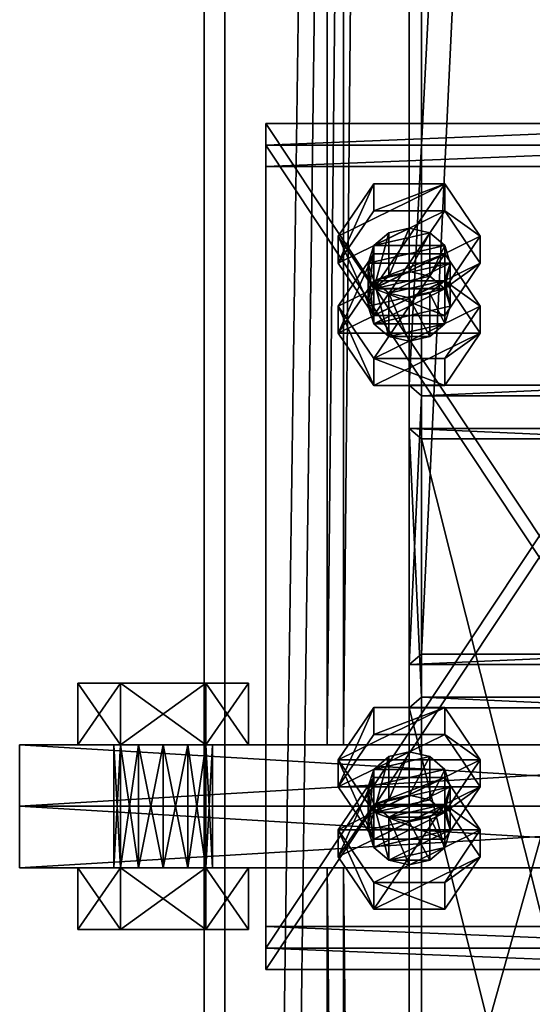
# Model space of a CAD drawing. Header units: millimetres. Extents: x -333 to 67333, y -930 to 39730.
# Tile 403 of 656: x 16575 to 16700, y 9352 to 9592. Entities that reach past the tile are written whole.
import ezdxf

# ---------------------------------------------------------------- set-up
doc = ezdxf.new("R2010")
doc.units = ezdxf.units.MM
for name, color, linetype in [('5', 7, 'Continuous'), ('6', 7, 'Continuous'), ('8', 7, 'Continuous'), ('95', 7, 'Continuous'), ('99', 7, 'Continuous')]:
    doc.layers.add(name, color=color, linetype=linetype)

msp = doc.modelspace()

# ---------------------------------------------------------------- meshes
at = {"layer": '5', "color": 131}
mesh = msp.add_polyface(dxfattribs=at)
corners = [(16746, 9415, 2984), (16654, 9415, 2984), (16654, 19384.97, 2984), (16746, 19384.97, 2984), (16654, 9415, 3076), (16654, 19384.97, 3076), (16746, 9415, 3076), (16746, 19384.97, 3076), (16750, 9415, 2980), (16750, 9415, 3080), (16750, 19384.97, 3080), (16750, 19384.97, 2980), (16650, 9415, 3080), (16650, 19384.97, 3080), (16650, 9415, 2980), (16650, 19384.97, 2980)]
mesh.append_faces([[corners[k] for k in face] for face in [(0, 2, 3, 3), (1, 5, 2, 2), (4, 7, 5, 5), (6, 3, 7, 7), (8, 10, 11, 11), (9, 13, 10, 10), (12, 15, 13, 13), (14, 11, 15, 15)]], dxfattribs={"vtx0": -1, "color": 131})
mesh.append_faces([[corners[k] for k in face] for face in [(9, 6, 12, 12), (6, 8, 0, 0), (0, 8, 1, 1), (12, 4, 14, 14), (4, 12, 6, 6), (14, 1, 8, 8), (11, 3, 15, 15), (3, 10, 7, 7), (7, 10, 5, 5), (15, 2, 13, 13), (2, 15, 3, 3), (13, 5, 10, 10)]], dxfattribs={"vtx0": -1, "vtx1": -1, "color": 131})
mesh.append_faces([[corners[k] for k in face] for face in [(6, 9, 8, 8), (14, 4, 1, 1), (3, 11, 10, 10), (13, 2, 5, 5)]], dxfattribs={"vtx0": -1, "vtx2": -1, "vtx3": -1, "color": 131})
mesh.append_faces([[corners[k] for k in face] for face in [(0, 1, 2, 2), (1, 4, 5, 5), (4, 6, 7, 7), (6, 0, 3, 3), (8, 9, 10, 10), (9, 12, 13, 13), (12, 14, 15, 15), (14, 8, 11, 11)]], dxfattribs={"vtx2": -1, "vtx3": -1, "color": 131})
mesh = msp.add_polyface(dxfattribs=at)
corners = [(16746, 185.3, 2984), (16654, 185.3, 2984), (16654, 9385, 2984), (16746, 9385, 2984), (16654, 185.3, 3076), (16654, 9385, 3076), (16746, 185.3, 3076), (16746, 9385, 3076), (16750, 185.3, 2980), (16750, 185.3, 3080), (16750, 9385, 3080), (16750, 9385, 2980), (16650, 185.3, 3080), (16650, 9385, 3080), (16650, 185.3, 2980), (16650, 9385, 2980)]
mesh.append_faces([[corners[k] for k in face] for face in [(0, 2, 3, 3), (1, 5, 2, 2), (4, 7, 5, 5), (6, 3, 7, 7), (8, 10, 11, 11), (9, 13, 10, 10), (12, 15, 13, 13), (14, 11, 15, 15)]], dxfattribs={"vtx0": -1, "color": 131})
mesh.append_faces([[corners[k] for k in face] for face in [(9, 6, 12, 12), (6, 8, 0, 0), (0, 8, 1, 1), (12, 4, 14, 14), (4, 12, 6, 6), (14, 1, 8, 8), (11, 3, 15, 15), (3, 10, 7, 7), (7, 10, 5, 5), (15, 2, 13, 13), (2, 15, 3, 3), (13, 5, 10, 10)]], dxfattribs={"vtx0": -1, "vtx1": -1, "color": 131})
mesh.append_faces([[corners[k] for k in face] for face in [(6, 9, 8, 8), (14, 4, 1, 1), (3, 11, 10, 10), (13, 2, 5, 5)]], dxfattribs={"vtx0": -1, "vtx2": -1, "vtx3": -1, "color": 131})
mesh.append_faces([[corners[k] for k in face] for face in [(0, 1, 2, 2), (1, 4, 5, 5), (4, 6, 7, 7), (6, 0, 3, 3), (8, 9, 10, 10), (9, 12, 13, 13), (12, 14, 15, 15), (14, 8, 11, 11)]], dxfattribs={"vtx2": -1, "vtx3": -1, "color": 131})
at = {"layer": '6', "color": 2}
mesh = msp.add_polyface(dxfattribs=at)
corners = [(16780, 19380.14, 7183.53), (16620, 19380.14, 7183.53), (16620, 7954.94, 4755.1), (16780, 7954.94, 4755.1), (16780, 19380.14, 7347.1), (16780, 7921.68, 4911.61), (16620, 19380.14, 7347.1), (16620, 7921.68, 4911.61), (16625, 7953.9, 4759.99), (16775, 7953.9, 4759.99), (16775, 7922.72, 4906.72), (16625, 7922.72, 4906.72), (16775, 19380.14, 7188.64), (16775, 19380.14, 7341.99), (16625, 19380.14, 7188.64), (16625, 19380.14, 7341.99)]
mesh.append_faces([[corners[k] for k in face] for face in [(0, 2, 3, 3), (4, 3, 5, 5), (6, 5, 7, 7), (1, 7, 2, 2), (12, 10, 9, 9), (14, 9, 8, 8), (15, 8, 11, 11), (13, 11, 10, 10)]], dxfattribs={"vtx0": -1, "color": 2})
mesh.append_faces([[corners[k] for k in face] for face in [(2, 8, 3, 3), (8, 7, 11, 11), (11, 7, 10, 10), (3, 9, 5, 5), (9, 3, 8, 8), (5, 10, 7, 7), (0, 12, 1, 1), (12, 4, 13, 13), (13, 4, 15, 15), (1, 14, 6, 6), (14, 1, 12, 12), (6, 15, 4, 4)]], dxfattribs={"vtx0": -1, "vtx1": -1, "color": 2})
mesh.append_faces([[corners[k] for k in face] for face in [(8, 2, 7, 7), (5, 9, 10, 10), (12, 0, 4, 4), (6, 14, 15, 15)]], dxfattribs={"vtx0": -1, "vtx2": -1, "vtx3": -1, "color": 2})
mesh.append_faces([[corners[k] for k in face] for face in [(0, 1, 2, 2), (4, 0, 3, 3), (6, 4, 5, 5), (1, 6, 7, 7), (12, 13, 10, 10), (14, 12, 9, 9), (15, 14, 8, 8), (13, 15, 11, 11)]], dxfattribs={"vtx2": -1, "vtx3": -1, "color": 2})
at = {"layer": '8', "color": 253}
mesh = msp.add_polyface(dxfattribs=at)
corners = [(16673, 10667.15, 5331.58), (16727, 10667.15, 5331.58), (16727, 9500.01, 3444.3), (16673, 9500.01, 3444.3), (16727, 10566.98, 5310.29), (16727, 9437.08, 3483.22), (16673, 10566.98, 5310.29), (16673, 9437.08, 3483.22), (16670, 10671.22, 5332.45), (16670, 10562.92, 5309.43), (16670, 9434.52, 3484.8), (16670, 9502.56, 3442.72), (16730, 10562.92, 5309.43), (16730, 9434.52, 3484.8), (16730, 10671.22, 5332.45), (16730, 9502.56, 3442.72)]
mesh.append_faces([[corners[k] for k in face] for face in [(0, 2, 3, 3), (1, 5, 2, 2), (4, 7, 5, 5), (6, 3, 7, 7), (8, 10, 11, 11), (9, 13, 10, 10), (12, 15, 13, 13), (14, 11, 15, 15)]], dxfattribs={"vtx0": -1, "color": 253})
mesh.append_faces([[corners[k] for k in face] for face in [(9, 6, 12, 12), (6, 8, 0, 0), (0, 8, 1, 1), (12, 4, 14, 14), (4, 12, 6, 6), (14, 1, 8, 8), (11, 3, 15, 15), (3, 10, 7, 7), (7, 10, 5, 5), (15, 2, 13, 13), (2, 15, 3, 3), (13, 5, 10, 10)]], dxfattribs={"vtx0": -1, "vtx1": -1, "color": 253})
mesh.append_faces([[corners[k] for k in face] for face in [(6, 9, 8, 8), (14, 4, 1, 1), (3, 11, 10, 10), (13, 2, 5, 5)]], dxfattribs={"vtx0": -1, "vtx2": -1, "vtx3": -1, "color": 253})
mesh.append_faces([[corners[k] for k in face] for face in [(0, 1, 2, 2), (1, 4, 5, 5), (4, 6, 7, 7), (6, 0, 3, 3), (8, 9, 10, 10), (9, 12, 13, 13), (12, 14, 15, 15), (14, 8, 11, 11)]], dxfattribs={"vtx2": -1, "vtx3": -1, "color": 253})
mesh = msp.add_polyface(dxfattribs=at)
corners = [(16673, 9489.49, 3427.29), (16727, 9489.49, 3427.29), (16727, 9274.72, 3080), (16673, 9274.72, 3080), (16727, 9426.56, 3466.21), (16727, 9187.72, 3080), (16673, 9426.56, 3466.21), (16673, 9187.72, 3080), (16670, 9492.05, 3425.71), (16670, 9424.01, 3467.79), (16670, 9184.19, 3080), (16670, 9278.25, 3080), (16730, 9424.01, 3467.79), (16730, 9184.19, 3080), (16730, 9492.05, 3425.71), (16730, 9278.25, 3080)]
mesh.append_faces([[corners[k] for k in face] for face in [(0, 2, 3, 3), (1, 5, 2, 2), (4, 7, 5, 5), (6, 3, 7, 7), (8, 10, 11, 11), (9, 13, 10, 10), (12, 15, 13, 13), (14, 11, 15, 15)]], dxfattribs={"vtx0": -1, "color": 253})
mesh.append_faces([[corners[k] for k in face] for face in [(9, 6, 12, 12), (6, 8, 0, 0), (0, 8, 1, 1), (12, 4, 14, 14), (4, 12, 6, 6), (14, 1, 8, 8), (11, 3, 15, 15), (3, 10, 7, 7), (7, 10, 5, 5), (15, 2, 13, 13), (2, 15, 3, 3), (13, 5, 10, 10)]], dxfattribs={"vtx0": -1, "vtx1": -1, "color": 253})
mesh.append_faces([[corners[k] for k in face] for face in [(6, 9, 8, 8), (14, 4, 1, 1), (3, 11, 10, 10), (13, 2, 5, 5)]], dxfattribs={"vtx0": -1, "vtx2": -1, "vtx3": -1, "color": 253})
mesh.append_faces([[corners[k] for k in face] for face in [(0, 1, 2, 2), (1, 4, 5, 5), (4, 6, 7, 7), (6, 0, 3, 3), (8, 9, 10, 10), (9, 12, 13, 13), (12, 14, 15, 15), (14, 8, 11, 11)]], dxfattribs={"vtx2": -1, "vtx3": -1, "color": 253})
at = {"layer": '95', "color": 7}
mesh = msp.add_polyface(dxfattribs=at)
corners = [(16680, 9532.33, 3424.31), (16678.66, 9536.58, 3421.68), (16678.66, 9526.07, 3404.67), (16675, 9539.7, 3419.75), (16675, 9529.18, 3402.74), (16670, 9540.84, 3419.05), (16670, 9530.32, 3402.04), (16665, 9539.7, 3419.75), (16665, 9529.18, 3402.74), (16661.34, 9536.58, 3421.68), (16661.34, 9526.07, 3404.67), (16660, 9532.33, 3424.31), (16660, 9521.81, 3407.3), (16661.34, 9528.08, 3426.94), (16665, 9524.97, 3428.86), (16678.66, 9528.08, 3426.94), (16687.32, 9521.81, 3407.3), (16678.66, 9534.57, 3399.41), (16678.66, 9528, 3388.78), (16661.34, 9534.57, 3399.41), (16661.34, 9528, 3388.78), (16652.68, 9515.24, 3396.67), (16652.68, 9521.81, 3407.3), (16687.32, 9538.91, 3434.94), (16678.66, 9551.66, 3427.05), (16678.66, 9545.09, 3416.42), (16687.32, 9532.33, 3424.31), (16661.34, 9551.66, 3427.05), (16661.34, 9545.09, 3416.42), (16652.68, 9538.91, 3434.94), (16652.68, 9532.33, 3424.31), (16661.34, 9519.57, 3432.2), (16678.66, 9526.15, 3442.83), (16661.34, 9526.15, 3442.83)]
mesh.append_faces([[corners[k] for k in face] for face in [(1, 4, 2, 2), (3, 6, 4, 4), (5, 8, 6, 6), (7, 10, 8, 8), (9, 12, 10, 10), (5, 9, 7, 7), (10, 6, 8, 8), (17, 20, 18, 18), (19, 21, 20, 20), (17, 22, 19, 19), (23, 25, 26, 26), (24, 28, 25, 25), (27, 30, 28, 28), (29, 31, 30, 30), (24, 29, 27, 27), (33, 23, 32, 32), (30, 25, 28, 28)]], dxfattribs={"vtx0": -1, "color": 7})
mesh.append_faces([[corners[k] for k in face] for face in [(9, 1, 11, 11), (11, 0, 13, 13), (13, 0, 14, 14), (29, 24, 33, 33), (31, 25, 30, 30)]], dxfattribs={"vtx0": -1, "vtx1": -1, "color": 7})
mesh.append_faces([[corners[k] for k in face] for face in [(9, 5, 3, 3), (9, 3, 1, 1), (11, 1, 0, 0), (14, 0, 15, 15), (10, 2, 4, 4), (10, 4, 6, 6), (33, 24, 23, 23), (31, 26, 25, 25)]], dxfattribs={"vtx0": -1, "vtx2": -1, "vtx3": -1, "color": 7})
mesh.append_faces([[corners[k] for k in face] for face in [(0, 1, 2, 2), (1, 3, 4, 4), (3, 5, 6, 6), (5, 7, 8, 8), (7, 9, 10, 10), (9, 11, 12, 12), (16, 17, 18, 18), (17, 19, 20, 20), (23, 24, 25, 25), (24, 27, 28, 28), (27, 29, 30, 30), (32, 23, 26, 26)]], dxfattribs={"vtx2": -1, "vtx3": -1, "color": 7})
mesh = msp.add_polyface(dxfattribs=at)
corners = [(16680, 9532.33, 3424.31), (16678.66, 9526.07, 3404.67), (16680, 9521.81, 3407.3), (16660, 9532.33, 3424.31), (16661.34, 9528.08, 3426.94), (16661.34, 9517.56, 3409.93), (16660, 9521.81, 3407.3), (16665, 9524.97, 3428.86), (16665, 9514.45, 3411.85), (16670, 9523.83, 3429.57), (16670, 9513.31, 3412.56), (16675, 9524.97, 3428.86), (16675, 9514.45, 3411.85), (16678.66, 9528.08, 3426.94), (16678.66, 9517.56, 3409.93), (16661.34, 9526.07, 3404.67), (16687.32, 9521.81, 3407.3), (16678.66, 9528, 3388.78), (16687.32, 9515.24, 3396.67), (16661.34, 9534.57, 3399.41), (16652.68, 9521.81, 3407.3), (16652.68, 9515.24, 3396.67), (16661.34, 9509.06, 3415.19), (16661.34, 9502.48, 3404.56), (16678.66, 9509.06, 3415.19), (16678.66, 9502.48, 3404.56), (16678.66, 9534.57, 3399.41), (16661.34, 9528, 3388.78), (16652.68, 9538.91, 3434.94), (16661.34, 9526.15, 3442.83), (16661.34, 9519.57, 3432.2), (16678.66, 9526.15, 3442.83), (16678.66, 9519.57, 3432.2), (16687.32, 9532.33, 3424.31)]
mesh.append_faces([[corners[k] for k in face] for face in [(0, 1, 2, 2), (3, 5, 6, 6), (4, 8, 5, 5), (7, 10, 8, 8), (9, 12, 10, 10), (11, 14, 12, 12), (13, 2, 14, 14), (9, 13, 11, 11), (12, 8, 10, 10), (16, 17, 18, 18), (20, 23, 21, 21), (22, 25, 23, 23), (24, 18, 25, 25), (22, 16, 24, 24), (18, 23, 25, 25), (21, 17, 27, 27), (29, 32, 30, 30), (31, 33, 32, 32), (33, 30, 32, 32)]], dxfattribs={"vtx0": -1, "color": 7})
mesh.append_faces([[corners[k] for k in face] for face in [(7, 13, 9, 9), (8, 14, 5, 5), (5, 1, 6, 6), (6, 1, 15, 15), (20, 26, 22, 22), (23, 18, 21, 21)]], dxfattribs={"vtx0": -1, "vtx1": -1, "color": 7})
mesh.append_faces([[corners[k] for k in face] for face in [(8, 12, 14, 14), (5, 14, 2, 2), (5, 2, 1, 1), (22, 26, 16, 16), (21, 18, 17, 17)]], dxfattribs={"vtx0": -1, "vtx2": -1, "vtx3": -1, "color": 7})
mesh.append_faces([[corners[k] for k in face] for face in [(3, 4, 5, 5), (4, 7, 8, 8), (7, 9, 10, 10), (9, 11, 12, 12), (11, 13, 14, 14), (13, 0, 2, 2), (19, 20, 21, 21), (20, 22, 23, 23), (22, 24, 25, 25), (24, 16, 18, 18), (28, 29, 30, 30), (29, 31, 32, 32)]], dxfattribs={"vtx2": -1, "vtx3": -1, "color": 7})
mesh = msp.add_polyface(dxfattribs=at)
corners = [(16610, 9415, 3075.5), (16604, 9415, 3077.11), (16604, 9385, 3077.11), (16599.61, 9415, 3081.5), (16599.61, 9385, 3081.5), (16598, 9415, 3087.5), (16598, 9385, 3087.5), (16599.61, 9415, 3093.5), (16599.61, 9385, 3093.5), (16604, 9415, 3097.89), (16604, 9385, 3097.89), (16610, 9415, 3099.5), (16610, 9385, 3099.5), (16616, 9415, 3077.11), (16620.4, 9415, 3081.5), (16622, 9415, 3087.5), (16620.4, 9430, 3069.5), (16599.61, 9430, 3069.5), (16599.61, 9415, 3069.5), (16589.22, 9430, 3087.5), (16589.22, 9415, 3087.5), (16599.61, 9430, 3105.5), (16599.61, 9415, 3105.5), (16620.4, 9415, 3105.5), (16630.79, 9430, 3087.5), (16630.79, 9415, 3087.5), (16620.4, 9415, 3069.5), (16610, 9415, 3000.5), (16604, 9415, 3002.11), (16604, 9385, 3002.11), (16599.61, 9415, 3006.5), (16599.61, 9385, 3006.5), (16598, 9415, 3012.5), (16598, 9385, 3012.5), (16599.61, 9415, 3018.5), (16599.61, 9385, 3018.5), (16604, 9415, 3022.89), (16604, 9385, 3022.89), (16610, 9415, 3024.5), (16610, 9385, 3024.5), (16616, 9415, 3002.11), (16620.4, 9415, 3006.5), (16622, 9415, 3012.5), (16620.4, 9430, 2994.5), (16599.61, 9430, 2994.5), (16599.61, 9415, 2994.5), (16589.22, 9430, 3012.5), (16589.22, 9415, 3012.5), (16599.61, 9430, 3030.5), (16599.61, 9415, 3030.5), (16620.4, 9415, 3030.5), (16630.79, 9430, 3012.5), (16630.79, 9415, 3012.5), (16620.4, 9415, 2994.5)]
mesh.append_faces([[corners[k] for k in face] for face in [(13, 1, 0, 0), (17, 20, 18, 18), (19, 22, 20, 20), (21, 23, 22, 22), (16, 19, 17, 17), (20, 26, 18, 18), (27, 30, 28, 28), (44, 47, 45, 45), (46, 49, 47, 47), (48, 50, 49, 49), (43, 46, 44, 44), (47, 53, 45, 45)]], dxfattribs={"vtx0": -1, "color": 7})
mesh.append_faces([[corners[k] for k in face] for face in [(1, 13, 3, 3), (3, 14, 5, 5), (5, 14, 7, 7), (7, 15, 9, 9), (19, 24, 21, 21), (22, 25, 20, 20), (30, 40, 32, 32), (32, 41, 34, 34), (34, 42, 36, 36), (46, 51, 48, 48), (49, 52, 47, 47)]], dxfattribs={"vtx0": -1, "vtx1": -1, "color": 7})
mesh.append_faces([[corners[k] for k in face] for face in [(30, 27, 40, 40)]], dxfattribs={"vtx0": -1, "vtx2": -1, "vtx3": -1, "color": 7})
mesh.append_faces([[corners[k] for k in face] for face in [(0, 1, 2, 2), (1, 3, 4, 4), (3, 5, 6, 6), (5, 7, 8, 8), (7, 9, 10, 10), (9, 11, 12, 12), (16, 17, 18, 18), (17, 19, 20, 20), (19, 21, 22, 22), (27, 28, 29, 29), (28, 30, 31, 31), (30, 32, 33, 33), (32, 34, 35, 35), (34, 36, 37, 37), (36, 38, 39, 39), (43, 44, 45, 45), (44, 46, 47, 47), (46, 48, 49, 49)]], dxfattribs={"vtx2": -1, "vtx3": -1, "color": 7})
mesh = msp.add_polyface(dxfattribs=at)
corners = [(16622, 9415, 3087.5), (16620.4, 9415, 3081.5), (16620.4, 9385, 3081.5), (16616, 9415, 3077.11), (16616, 9385, 3077.11), (16610, 9415, 3075.5), (16610, 9385, 3075.5), (16610, 9415, 3099.5), (16616, 9415, 3097.89), (16616, 9385, 3097.89), (16620.4, 9415, 3093.5), (16620.4, 9385, 3093.5), (16622, 9385, 3087.5), (16599.61, 9415, 3081.5), (16599.61, 9415, 3093.5), (16604, 9415, 3097.89), (16630.79, 9430, 3087.5), (16620.4, 9430, 3069.5), (16620.4, 9415, 3069.5), (16630.79, 9415, 3087.5), (16599.61, 9415, 3069.5), (16599.61, 9430, 3105.5), (16620.4, 9430, 3105.5), (16620.4, 9415, 3105.5), (16589.22, 9430, 3087.5), (16599.61, 9415, 3105.5), (16589.22, 9415, 3087.5), (16622, 9415, 3012.5), (16620.4, 9415, 3006.5), (16620.4, 9385, 3006.5), (16616, 9415, 3002.11), (16616, 9385, 3002.11), (16610, 9415, 3000.5), (16610, 9385, 3000.5), (16610, 9415, 3024.5), (16616, 9415, 3022.89), (16616, 9385, 3022.89), (16620.4, 9415, 3018.5), (16620.4, 9385, 3018.5), (16622, 9385, 3012.5), (16598, 9415, 3012.5), (16599.61, 9415, 3018.5), (16604, 9415, 3022.89), (16630.79, 9430, 3012.5), (16620.4, 9430, 2994.5), (16620.4, 9415, 2994.5), (16630.79, 9415, 3012.5), (16599.61, 9415, 2994.5), (16599.61, 9430, 3030.5), (16620.4, 9430, 3030.5), (16620.4, 9415, 3030.5), (16589.22, 9430, 3012.5), (16599.61, 9415, 3030.5), (16589.22, 9415, 3012.5)]
mesh.append_faces([[corners[k] for k in face] for face in [(7, 10, 8, 8), (16, 18, 19, 19), (17, 20, 18, 18), (22, 19, 23, 23), (21, 16, 22, 22), (19, 25, 23, 23), (34, 37, 35, 35), (43, 45, 46, 46), (44, 47, 45, 45), (49, 46, 50, 50), (48, 43, 49, 49), (46, 52, 50, 50)]], dxfattribs={"vtx0": -1, "color": 7})
mesh.append_faces([[corners[k] for k in face] for face in [(15, 10, 7, 7), (42, 37, 34, 34)]], dxfattribs={"vtx0": -1, "vtx1": -1, "color": 7})
mesh.append_faces([[corners[k] for k in face] for face in [(13, 3, 1, 1), (14, 1, 0, 0), (15, 0, 10, 10), (24, 17, 16, 16), (26, 19, 18, 18), (40, 30, 28, 28), (41, 28, 27, 27), (42, 27, 37, 37), (51, 44, 43, 43), (53, 46, 45, 45)]], dxfattribs={"vtx0": -1, "vtx2": -1, "vtx3": -1, "color": 7})
mesh.append_faces([[corners[k] for k in face] for face in [(0, 1, 2, 2), (1, 3, 4, 4), (3, 5, 6, 6), (7, 8, 9, 9), (8, 10, 11, 11), (10, 0, 12, 12), (16, 17, 18, 18), (21, 22, 23, 23), (22, 16, 19, 19), (27, 28, 29, 29), (28, 30, 31, 31), (30, 32, 33, 33), (34, 35, 36, 36), (35, 37, 38, 38), (37, 27, 39, 39), (43, 44, 45, 45), (48, 49, 50, 50), (49, 43, 46, 46)]], dxfattribs={"vtx2": -1, "vtx3": -1, "color": 7})
mesh = msp.add_polyface(dxfattribs=at)
corners = [(16680, 9404.76, 3503.2), (16678.66, 9409.01, 3500.57), (16678.66, 9398.49, 3483.56), (16675, 9412.12, 3498.65), (16675, 9401.6, 3481.64), (16670, 9413.26, 3497.94), (16670, 9402.74, 3480.93), (16665, 9412.12, 3498.65), (16665, 9401.6, 3481.64), (16661.34, 9409.01, 3500.57), (16661.34, 9398.49, 3483.56), (16660, 9404.76, 3503.2), (16660, 9394.24, 3486.19), (16661.34, 9400.5, 3505.83), (16665, 9397.39, 3507.76), (16678.66, 9400.5, 3505.83), (16687.32, 9394.24, 3486.19), (16678.66, 9407, 3478.3), (16678.66, 9400.42, 3467.67), (16661.34, 9407, 3478.3), (16661.34, 9400.42, 3467.67), (16652.68, 9387.66, 3475.56), (16652.68, 9394.24, 3486.19), (16687.32, 9411.33, 3513.84), (16678.66, 9424.09, 3505.95), (16678.66, 9417.51, 3495.31), (16687.32, 9404.76, 3503.2), (16661.34, 9424.09, 3505.95), (16661.34, 9417.51, 3495.31), (16652.68, 9411.33, 3513.84), (16652.68, 9404.76, 3503.2), (16661.34, 9392, 3511.09), (16678.66, 9398.57, 3521.73), (16661.34, 9398.57, 3521.73)]
mesh.append_faces([[corners[k] for k in face] for face in [(1, 4, 2, 2), (3, 6, 4, 4), (5, 8, 6, 6), (7, 10, 8, 8), (9, 12, 10, 10), (5, 9, 7, 7), (10, 6, 8, 8), (17, 20, 18, 18), (19, 21, 20, 20), (17, 22, 19, 19), (23, 25, 26, 26), (24, 28, 25, 25), (27, 30, 28, 28), (29, 31, 30, 30), (24, 29, 27, 27), (33, 23, 32, 32), (30, 25, 28, 28)]], dxfattribs={"vtx0": -1, "color": 7})
mesh.append_faces([[corners[k] for k in face] for face in [(9, 1, 11, 11), (11, 0, 13, 13), (13, 0, 14, 14), (29, 23, 33, 33), (31, 26, 30, 30)]], dxfattribs={"vtx0": -1, "vtx1": -1, "color": 7})
mesh.append_faces([[corners[k] for k in face] for face in [(9, 5, 3, 3), (9, 3, 1, 1), (11, 1, 0, 0), (14, 0, 15, 15), (10, 2, 4, 4), (10, 4, 6, 6), (29, 24, 23, 23), (30, 26, 25, 25)]], dxfattribs={"vtx0": -1, "vtx2": -1, "vtx3": -1, "color": 7})
mesh.append_faces([[corners[k] for k in face] for face in [(0, 1, 2, 2), (1, 3, 4, 4), (3, 5, 6, 6), (5, 7, 8, 8), (7, 9, 10, 10), (9, 11, 12, 12), (16, 17, 18, 18), (17, 19, 20, 20), (23, 24, 25, 25), (24, 27, 28, 28), (27, 29, 30, 30), (32, 23, 26, 26)]], dxfattribs={"vtx2": -1, "vtx3": -1, "color": 7})
mesh = msp.add_polyface(dxfattribs=at)
corners = [(16610, 9415, 3075.5), (16604, 9385, 3077.11), (16610, 9385, 3075.5), (16604, 9415, 3077.11), (16599.61, 9385, 3081.5), (16599.61, 9415, 3081.5), (16598, 9385, 3087.5), (16598, 9415, 3087.5), (16599.61, 9385, 3093.5), (16599.61, 9415, 3093.5), (16604, 9385, 3097.89), (16604, 9415, 3097.89), (16610, 9385, 3099.5), (16622, 9385, 3087.5), (16620.4, 9385, 3081.5), (16616, 9385, 3077.11), (16620.4, 9385, 3069.5), (16599.61, 9385, 3069.5), (16599.61, 9370, 3069.5), (16589.22, 9385, 3087.5), (16589.22, 9370, 3087.5), (16599.61, 9385, 3105.5), (16599.61, 9370, 3105.5), (16620.4, 9370, 3105.5), (16630.79, 9385, 3087.5), (16630.79, 9370, 3087.5), (16620.4, 9370, 3069.5), (16610, 9415, 3000.5), (16604, 9385, 3002.11), (16610, 9385, 3000.5), (16604, 9415, 3002.11), (16599.61, 9385, 3006.5), (16599.61, 9415, 3006.5), (16598, 9385, 3012.5), (16598, 9415, 3012.5), (16599.61, 9385, 3018.5), (16599.61, 9415, 3018.5), (16604, 9385, 3022.89), (16604, 9415, 3022.89), (16610, 9385, 3024.5), (16622, 9385, 3012.5), (16620.4, 9385, 3006.5), (16616, 9385, 3002.11), (16620.4, 9385, 2994.5), (16599.61, 9385, 2994.5), (16599.61, 9370, 2994.5), (16589.22, 9385, 3012.5), (16589.22, 9370, 3012.5), (16599.61, 9385, 3030.5), (16599.61, 9370, 3030.5), (16620.4, 9370, 3030.5), (16630.79, 9385, 3012.5), (16630.79, 9370, 3012.5), (16620.4, 9370, 2994.5)]
mesh.append_faces([[corners[k] for k in face] for face in [(0, 1, 2, 2), (3, 4, 1, 1), (5, 6, 4, 4), (7, 8, 6, 6), (9, 10, 8, 8), (11, 12, 10, 10), (4, 2, 1, 1), (17, 20, 18, 18), (19, 22, 20, 20), (21, 23, 22, 22), (16, 19, 17, 17), (20, 26, 18, 18), (27, 28, 29, 29), (30, 31, 28, 28), (32, 33, 31, 31), (34, 35, 33, 33), (36, 37, 35, 35), (38, 39, 37, 37), (31, 29, 28, 28), (44, 47, 45, 45), (46, 49, 47, 47), (48, 50, 49, 49), (43, 46, 44, 44), (47, 53, 45, 45)]], dxfattribs={"vtx0": -1, "color": 7})
mesh.append_faces([[corners[k] for k in face] for face in [(10, 13, 8, 8), (8, 14, 6, 6), (6, 15, 4, 4), (19, 24, 21, 21), (22, 25, 20, 20), (37, 40, 35, 35), (35, 41, 33, 33), (33, 42, 31, 31), (46, 51, 48, 48), (49, 52, 47, 47)]], dxfattribs={"vtx0": -1, "vtx1": -1, "color": 7})
mesh.append_faces([[corners[k] for k in face] for face in [(4, 15, 2, 2), (31, 42, 29, 29)]], dxfattribs={"vtx0": -1, "vtx2": -1, "vtx3": -1, "color": 7})
mesh.append_faces([[corners[k] for k in face] for face in [(16, 17, 18, 18), (17, 19, 20, 20), (19, 21, 22, 22), (43, 44, 45, 45), (44, 46, 47, 47), (46, 48, 49, 49)]], dxfattribs={"vtx2": -1, "vtx3": -1, "color": 7})
mesh = msp.add_polyface(dxfattribs=at)
corners = [(16622, 9415, 3087.5), (16620.4, 9385, 3081.5), (16622, 9385, 3087.5), (16620.4, 9415, 3081.5), (16616, 9385, 3077.11), (16616, 9415, 3077.11), (16610, 9385, 3075.5), (16610, 9415, 3099.5), (16616, 9385, 3097.89), (16610, 9385, 3099.5), (16616, 9415, 3097.89), (16620.4, 9385, 3093.5), (16620.4, 9415, 3093.5), (16604, 9385, 3097.89), (16599.61, 9385, 3093.5), (16598, 9385, 3087.5), (16630.79, 9385, 3087.5), (16620.4, 9385, 3069.5), (16620.4, 9370, 3069.5), (16630.79, 9370, 3087.5), (16599.61, 9370, 3069.5), (16599.61, 9385, 3105.5), (16620.4, 9385, 3105.5), (16620.4, 9370, 3105.5), (16589.22, 9385, 3087.5), (16599.61, 9370, 3105.5), (16589.22, 9370, 3087.5), (16622, 9415, 3012.5), (16620.4, 9385, 3006.5), (16622, 9385, 3012.5), (16620.4, 9415, 3006.5), (16616, 9385, 3002.11), (16616, 9415, 3002.11), (16610, 9385, 3000.5), (16610, 9415, 3024.5), (16616, 9385, 3022.89), (16610, 9385, 3024.5), (16616, 9415, 3022.89), (16620.4, 9385, 3018.5), (16620.4, 9415, 3018.5), (16604, 9385, 3022.89), (16599.61, 9385, 3018.5), (16598, 9385, 3012.5), (16630.79, 9385, 3012.5), (16620.4, 9385, 2994.5), (16620.4, 9370, 2994.5), (16630.79, 9370, 3012.5), (16599.61, 9370, 2994.5), (16599.61, 9385, 3030.5), (16620.4, 9385, 3030.5), (16620.4, 9370, 3030.5), (16589.22, 9385, 3012.5), (16599.61, 9370, 3030.5), (16589.22, 9370, 3012.5)]
mesh.append_faces([[corners[k] for k in face] for face in [(0, 1, 2, 2), (3, 4, 1, 1), (5, 6, 4, 4), (7, 8, 9, 9), (10, 11, 8, 8), (12, 2, 11, 11), (11, 9, 8, 8), (16, 18, 19, 19), (17, 20, 18, 18), (22, 19, 23, 23), (21, 16, 22, 22), (19, 25, 23, 23), (27, 28, 29, 29), (30, 31, 28, 28), (32, 33, 31, 31), (34, 35, 36, 36), (37, 38, 35, 35), (39, 29, 38, 38), (38, 36, 35, 35), (43, 45, 46, 46), (44, 47, 45, 45), (49, 46, 50, 50), (48, 43, 49, 49), (46, 52, 50, 50)]], dxfattribs={"vtx0": -1, "color": 7})
mesh.append_faces([[corners[k] for k in face] for face in [(9, 11, 13, 13), (36, 38, 40, 40)]], dxfattribs={"vtx0": -1, "vtx1": -1, "color": 7})
mesh.append_faces([[corners[k] for k in face] for face in [(13, 11, 2, 2), (14, 2, 1, 1), (15, 1, 4, 4), (24, 17, 16, 16), (26, 19, 18, 18), (40, 38, 29, 29), (41, 29, 28, 28), (42, 28, 31, 31), (51, 44, 43, 43), (53, 46, 45, 45)]], dxfattribs={"vtx0": -1, "vtx2": -1, "vtx3": -1, "color": 7})
mesh.append_faces([[corners[k] for k in face] for face in [(16, 17, 18, 18), (21, 22, 23, 23), (22, 16, 19, 19), (43, 44, 45, 45), (48, 49, 50, 50), (49, 43, 46, 46)]], dxfattribs={"vtx2": -1, "vtx3": -1, "color": 7})
mesh = msp.add_polyface(dxfattribs=at)
corners = [(16680, 9404.76, 3503.2), (16678.66, 9398.49, 3483.56), (16680, 9394.24, 3486.19), (16660, 9404.76, 3503.2), (16661.34, 9400.5, 3505.83), (16661.34, 9389.99, 3488.82), (16660, 9394.24, 3486.19), (16665, 9397.39, 3507.76), (16665, 9386.87, 3490.75), (16670, 9396.25, 3508.46), (16670, 9385.73, 3491.45), (16675, 9397.39, 3507.76), (16675, 9386.87, 3490.75), (16678.66, 9400.5, 3505.83), (16678.66, 9389.99, 3488.82), (16661.34, 9398.49, 3483.56), (16687.32, 9394.24, 3486.19), (16678.66, 9400.42, 3467.67), (16687.32, 9387.66, 3475.56), (16661.34, 9407, 3478.3), (16652.68, 9394.24, 3486.19), (16652.68, 9387.66, 3475.56), (16661.34, 9381.48, 3494.08), (16661.34, 9374.91, 3483.45), (16678.66, 9381.48, 3494.08), (16678.66, 9374.91, 3483.45), (16678.66, 9407, 3478.3), (16661.34, 9400.42, 3467.67), (16652.68, 9411.33, 3513.84), (16661.34, 9398.57, 3521.73), (16661.34, 9392, 3511.09), (16678.66, 9398.57, 3521.73), (16678.66, 9392, 3511.09), (16687.32, 9404.76, 3503.2)]
mesh.append_faces([[corners[k] for k in face] for face in [(0, 1, 2, 2), (3, 5, 6, 6), (4, 8, 5, 5), (7, 10, 8, 8), (9, 12, 10, 10), (11, 14, 12, 12), (13, 2, 14, 14), (7, 11, 9, 9), (12, 8, 10, 10), (16, 17, 18, 18), (20, 23, 21, 21), (22, 25, 23, 23), (24, 18, 25, 25), (22, 16, 24, 24), (18, 23, 25, 25), (21, 17, 27, 27), (29, 32, 30, 30), (31, 33, 32, 32), (33, 30, 32, 32)]], dxfattribs={"vtx0": -1, "color": 7})
mesh.append_faces([[corners[k] for k in face] for face in [(8, 2, 5, 5), (5, 1, 6, 6), (6, 1, 15, 15), (20, 16, 22, 22), (23, 17, 21, 21)]], dxfattribs={"vtx0": -1, "vtx1": -1, "color": 7})
mesh.append_faces([[corners[k] for k in face] for face in [(7, 13, 11, 11), (8, 12, 14, 14), (8, 14, 2, 2), (5, 2, 1, 1), (20, 26, 16, 16), (23, 18, 17, 17)]], dxfattribs={"vtx0": -1, "vtx2": -1, "vtx3": -1, "color": 7})
mesh.append_faces([[corners[k] for k in face] for face in [(3, 4, 5, 5), (4, 7, 8, 8), (7, 9, 10, 10), (9, 11, 12, 12), (11, 13, 14, 14), (13, 0, 2, 2), (19, 20, 21, 21), (20, 22, 23, 23), (22, 24, 25, 25), (24, 16, 18, 18), (28, 29, 30, 30), (29, 31, 32, 32)]], dxfattribs={"vtx2": -1, "vtx3": -1, "color": 7})
at = {"layer": '99', "color": 7}
mesh = msp.add_polyface(dxfattribs=at)
corners = [(16635, 9365.48, 3515.74), (16765, 9365.48, 3515.74), (16765, 9561.09, 3394.77), (16635, 9561.09, 3394.77), (16765, 9370.74, 3524.24), (16765, 9566.35, 3403.27), (16635, 9370.74, 3524.24), (16635, 9566.35, 3403.27)]
mesh.append_faces([[corners[k] for k in face] for face in [(0, 2, 3, 3), (1, 5, 2, 2), (4, 7, 5, 5), (6, 3, 7, 7), (1, 6, 4, 4), (3, 5, 7, 7)]], dxfattribs={"vtx0": -1, "color": 7})
mesh.append_faces([[corners[k] for k in face] for face in [(0, 1, 2, 2), (1, 4, 5, 5), (4, 6, 7, 7), (6, 0, 3, 3), (1, 0, 6, 6), (3, 2, 5, 5)]], dxfattribs={"vtx2": -1, "vtx3": -1, "color": 7})
mesh = msp.add_polyface(dxfattribs=at)
corners = [(16635, 9360.22, 3507.23), (16765, 9360.22, 3507.23), (16765, 9555.83, 3386.26), (16635, 9555.83, 3386.26), (16765, 9365.48, 3515.74), (16765, 9561.09, 3394.77), (16635, 9365.48, 3515.74), (16635, 9561.09, 3394.77)]
mesh.append_faces([[corners[k] for k in face] for face in [(0, 2, 3, 3), (1, 5, 2, 2), (4, 7, 5, 5), (6, 3, 7, 7), (1, 6, 4, 4), (3, 5, 7, 7)]], dxfattribs={"vtx0": -1, "color": 7})
mesh.append_faces([[corners[k] for k in face] for face in [(0, 1, 2, 2), (1, 4, 5, 5), (4, 6, 7, 7), (6, 0, 3, 3), (1, 0, 6, 6), (3, 2, 5, 5)]], dxfattribs={"vtx2": -1, "vtx3": -1, "color": 7})
mesh = msp.add_polyface(dxfattribs=at)
corners = [(16575, 9400, 3127.5), (16825, 9400, 3127.5), (16825, 9400, 2972.5), (16575, 9400, 2972.5), (16825, 9415, 3127.5), (16825, 9415, 2972.5), (16575, 9415, 3127.5), (16575, 9415, 2972.5)]
mesh.append_faces([[corners[k] for k in face] for face in [(0, 2, 3, 3), (1, 5, 2, 2), (4, 7, 5, 5), (6, 3, 7, 7), (1, 6, 4, 4), (3, 5, 7, 7)]], dxfattribs={"vtx0": -1, "color": 7})
mesh.append_faces([[corners[k] for k in face] for face in [(0, 1, 2, 2), (1, 4, 5, 5), (4, 6, 7, 7), (6, 0, 3, 3), (1, 0, 6, 6), (3, 2, 5, 5)]], dxfattribs={"vtx2": -1, "vtx3": -1, "color": 7})
mesh = msp.add_polyface(dxfattribs=at)
corners = [(16575, 9385, 3127.5), (16825, 9385, 3127.5), (16825, 9385, 2972.5), (16575, 9385, 2972.5), (16825, 9400, 3127.5), (16825, 9400, 2972.5), (16575, 9400, 3127.5), (16575, 9400, 2972.5)]
mesh.append_faces([[corners[k] for k in face] for face in [(0, 2, 3, 3), (1, 5, 2, 2), (4, 7, 5, 5), (6, 3, 7, 7), (1, 6, 4, 4), (3, 5, 7, 7)]], dxfattribs={"vtx0": -1, "color": 7})
mesh.append_faces([[corners[k] for k in face] for face in [(0, 1, 2, 2), (1, 4, 5, 5), (4, 6, 7, 7), (6, 0, 3, 3), (1, 0, 6, 6), (3, 2, 5, 5)]], dxfattribs={"vtx2": -1, "vtx3": -1, "color": 7})

doc.saveas('drawing.dxf')
